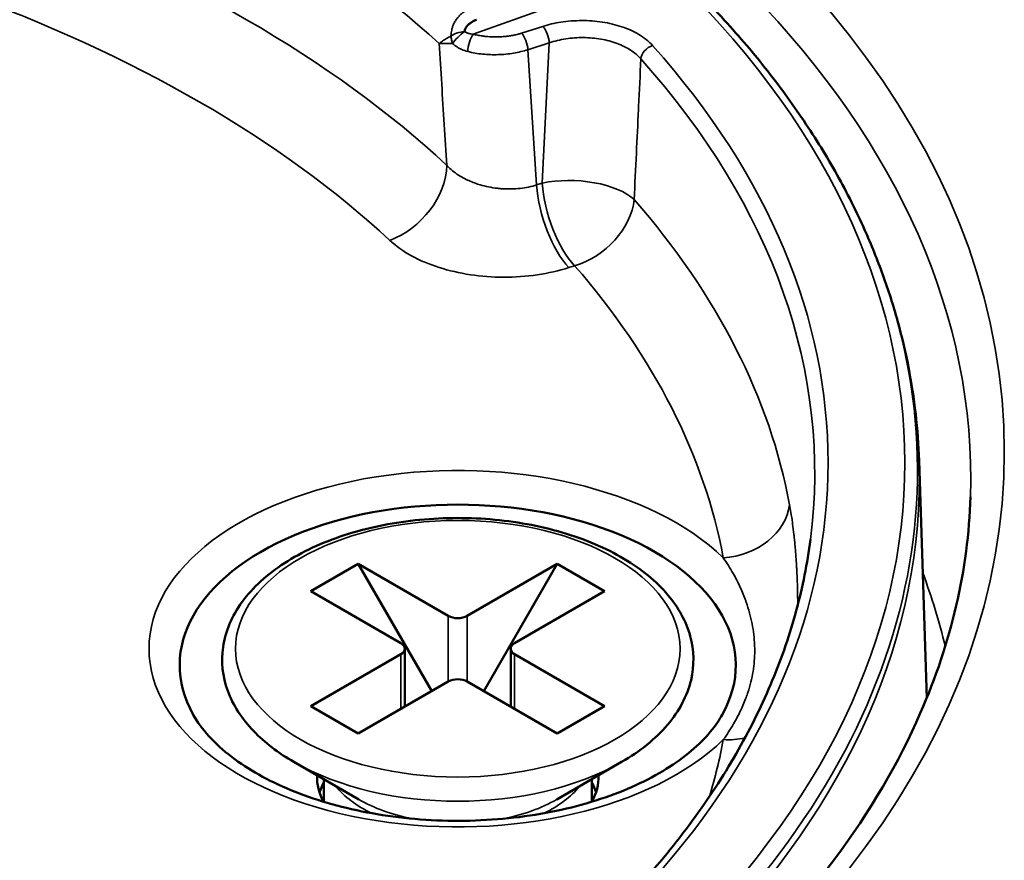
# Model space of a CAD drawing. Header units: millimetres. Extents: x 50 to 3176, y 50 to 2109.
# Tile 363 of 656: x 413 to 428, y 1800 to 1812. Entities that reach past the tile are written whole.
import ezdxf

# ---------------------------------------------------------------- set-up
doc = ezdxf.new("R2010")
doc.units = ezdxf.units.MM
doc.header["$LTSCALE"] = 10
doc.layers.add('Visible (ISO)', color=7, linetype='Continuous', lineweight=50)
doc.layers.add('Visible Narrow (ISO)', color=7, linetype='Continuous', lineweight=35)

msp = doc.modelspace()

# ---------------------------------------------------------------- linework, layer by layer
at = {"layer": 'Visible (ISO)'}
for p, q in [((426.7048, 1805.9139), (426.8186, 1802.3675)), ((418.3345, 1804.3716), (417.6274, 1803.9633)), ((418.3345, 1804.3716), (419.678, 1803.5959)), ((419.4305, 1802.4732), (418.3345, 1804.3716)), ((419.9608, 1803.5959), (421.3043, 1804.3716)), ((421.3043, 1804.3716), (420.2083, 1802.4732)), ((421.3043, 1804.3716), (422.0115, 1803.9633)), ((417.6274, 1803.9633), (418.9709, 1803.1877)), ((420.668, 1803.1877), (422.0115, 1803.9633)), ((417.6274, 1802.2487), (418.9709, 1803.0244)), ((419.0295, 1803.106), (419.0295, 1802.2417)), ((420.6094, 1803.106), (420.6094, 1802.2417)), ((420.668, 1803.0244), (422.0115, 1802.2487)), ((418.3345, 1801.8404), (419.678, 1802.6161)), ((419.9608, 1802.6161), (421.3043, 1801.8404)), ((417.6274, 1802.2487), (418.3345, 1801.8404)), ((422.0115, 1802.2487), (421.3043, 1801.8404)), ((418.3431, 1800.8557), (417.3738, 1801.4153)), ((421.2958, 1800.8557), (422.265, 1801.4153)), ((417.8194, 1800.8215), (417.8194, 1801.158)), ((421.8194, 1800.8215), (421.8194, 1801.158))]:
    msp.add_line(p, q, dxfattribs=at)
for centre, major_axis, start_param, end_param in [((419.8194, 1802.8611), (4.15, 0), 5.9694574, 9.7385058), ((419.8194, 1803.6776), (-0.2, 0), 0.7853982, 2.3561945), ((418.8295, 1803.106), (0.2, 0), 5.4977871, 7.0685835), ((420.8094, 1803.106), (-0.2, 0), 5.4977871, 7.0685835), ((419.8194, 1802.5345), (0.2, 0), 0.7853982, 2.3561945), ((419.8194, 1801.1872), (-2.1, 0), 6.2599343, 6.5889415), ((419.8194, 1800.7382), (-2.1, 0), 5.9733407, 6.0969154), ((419.8194, 1800.7382), (-2.1, 0), 5.9733407, 6.0969154), ((419.8194, 1800.7382), (2.1, 0), 0.1862699, 0.3098446), ((419.8194, 1800.7382), (2.1, 0), 0.1862699, 0.3098446), ((419.8194, 1801.1872), (2.1, 0), 5.9774291, 6.3064363)]:
    msp.add_ellipse(centre, major_axis=major_axis, ratio=0.5773503, start_param=start_param, end_param=end_param, dxfattribs=at)
for points, knots in [([(425.8912, 1809.3616), (425.7676, 1809.6381), (425.6299, 1809.9123), (425.3272, 1810.455), (425.162, 1810.7235), (424.805, 1811.2542), (424.6131, 1811.5162), (424.2031, 1812.033), (423.9851, 1812.2876), (423.5239, 1812.7888), (423.2807, 1813.0353), (423.0252, 1813.2773)], [5.7504674, 5.7504674, 5.7504674, 5.7504674, 5.80940031, 5.80940031, 5.86833322, 5.86833322, 5.92726614, 5.92726614, 5.98619905, 5.98619905, 6.04513196, 6.04513196, 6.04513196, 6.04513196]), ([(420.1009, 1812.4962), (420.0896, 1812.4915), (420.0789, 1812.4868), (420.0688, 1812.482), (420.0569, 1812.4764), (420.0458, 1812.4708), (420.0357, 1812.465), (420.0313, 1812.4625), (420.027, 1812.4599), (420.0229, 1812.4574), (420.0157, 1812.4529), (420.0092, 1812.4484), (420.0031, 1812.4438), (419.9968, 1812.439), (419.9909, 1812.4342), (419.9854, 1812.4294), (419.9824, 1812.4267), (419.9795, 1812.424), (419.9767, 1812.4214), (419.9751, 1812.4198), (419.9735, 1812.4183), (419.972, 1812.4168), (419.9673, 1812.4122), (419.9629, 1812.4075), (419.9587, 1812.4028), (419.9574, 1812.4013), (419.9561, 1812.3998), (419.9549, 1812.3983), (419.9511, 1812.3937), (419.9475, 1812.3891), (419.9442, 1812.3842), (419.9423, 1812.3813), (419.9404, 1812.3783), (419.9387, 1812.3753), (419.9383, 1812.3745), (419.9379, 1812.3738), (419.9374, 1812.373), (419.9341, 1812.3668), (419.9311, 1812.3602), (419.9287, 1812.3534), (419.9264, 1812.347), (419.9246, 1812.3404), (419.9232, 1812.3336), (419.9222, 1812.3289), (419.9214, 1812.3242), (419.9208, 1812.3194)], [0, 0, 0, 0, 0.0927133, 0.0927133, 0.0927133, 0.2017772, 0.2017772, 0.2017772, 0.25, 0.25, 0.25, 0.3344202, 0.3344202, 0.3344202, 0.4231254, 0.4231254, 0.4231254, 0.4720128, 0.4720128, 0.4720128, 0.5, 0.5, 0.5, 0.5841643, 0.5841643, 0.5841643, 0.6107092, 0.6107092, 0.6107092, 0.6905825, 0.6905825, 0.6905825, 0.7380606, 0.7380606, 0.7380606, 0.75, 0.75, 0.75, 0.8459174, 0.8459174, 0.8459174, 0.9367969, 0.9367969, 0.9367969, 1, 1, 1, 1]), ([(426.7048, 1805.9139), (426.6974, 1806.1472), (426.6804, 1806.3804), (426.6277, 1806.8457), (426.5919, 1807.0779), (426.5016, 1807.5407), (426.4471, 1807.7713), (426.3196, 1808.2302), (426.2466, 1808.4585), (426.0825, 1808.9123), (425.9913, 1809.1378), (425.8912, 1809.3616)], [5.51630444, 5.51630444, 5.51630444, 5.51630444, 5.56313704, 5.56313704, 5.60996963, 5.60996963, 5.65680222, 5.65680222, 5.70363481, 5.70363481, 5.7504674, 5.7504674, 5.7504674, 5.7504674]), ([(376.1664, 1805.3736), (376.2171, 1803.7933), (376.7258, 1802.2131), (378.6111, 1799.2456), (379.9602, 1797.8571), (383.3524, 1795.4037), (385.3824, 1794.3351), (389.9331, 1792.613), (392.453, 1791.9598), (397.7306, 1791.1386), (400.4878, 1790.9715), (405.956, 1791.1429), (408.6659, 1791.4815), (413.7583, 1792.6281), (416.1401, 1793.4355), (420.3315, 1795.4292), (422.1409, 1796.6147), (425.016, 1799.2338), (426.0783, 1800.6663), (427.1876, 1803.204), (427.4377, 1804.2884), (427.4725, 1805.3736)], [0.8039155, 0.8039155, 0.8039155, 0.8039155, 1.136966, 1.136966, 1.4591097, 1.4591097, 1.7760174, 1.7760174, 2.0929416, 2.0929416, 2.4104107, 2.4104107, 2.7280363, 2.7280363, 3.0453488, 3.0453488, 3.3620954, 3.3620954, 3.6797647, 3.6797647, 3.9084735, 3.9084735, 3.9084735, 3.9084735]), ([(422.265, 1801.4153), (422.5392, 1801.5736), (422.7722, 1801.7604), (423.1234, 1802.174), (423.2445, 1802.4003), (423.3521, 1802.8545), (423.3478, 1803.0797), (423.2289, 1803.5127), (423.1148, 1803.7196), (422.7852, 1804.1118), (422.5618, 1804.2943), (422.0286, 1804.6108), (421.716, 1804.7431), (421.0388, 1804.9415), (420.6744, 1805.0077), (419.9305, 1805.0686), (419.5513, 1805.0636), (418.814, 1804.9833), (418.456, 1804.908), (417.7953, 1804.6926), (417.4928, 1804.5523), (416.9748, 1804.2167), (416.7592, 1804.0212), (416.4486, 1803.5954), (416.3496, 1803.3659), (416.2844, 1802.9121), (416.3088, 1802.6901), (416.4643, 1802.2634), (416.5975, 1802.0595), (416.9387, 1801.704), (417.1415, 1801.5494), (417.3738, 1801.4153)], [0, 0, 0, 0, 0.329597, 0.329597, 0.649587, 0.649587, 0.9426678, 0.9426678, 1.2372717, 1.2372717, 1.5570047, 1.5570047, 1.8865374, 1.8865374, 2.2152628, 2.2152628, 2.5427006, 2.5427006, 2.8702425, 2.8702425, 3.1992011, 3.1992011, 3.5284079, 3.5284079, 3.8442796, 3.8442796, 4.1343872, 4.1343872, 4.4330871, 4.4330871, 4.712389, 4.712389, 4.712389, 4.712389]), ([(422.5786, 1799.6243), (422.8633, 1799.9428), (423.1255, 1800.2677), (423.6033, 1800.9277), (423.819, 1801.2628), (424.2025, 1801.9412), (424.3705, 1802.2845), (424.6578, 1802.9769), (424.7772, 1803.326), (424.9669, 1804.0281), (425.0373, 1804.3811), (425.0829, 1804.7349)], [5.02149038, 5.02149038, 5.02149038, 5.02149038, 5.10187111, 5.10187111, 5.18225299, 5.18225299, 5.26263487, 5.26263487, 5.34301676, 5.34301676, 5.42339864, 5.42339864, 5.42339864, 5.42339864]), ([(415.872, 1802.1216), (415.9911, 1801.9096), (416.1843, 1801.6905), (416.6901, 1801.3056), (416.987, 1801.1375), (417.669, 1800.8555), (418.054, 1800.7418), (418.8761, 1800.5844), (419.3136, 1800.5414), (420.1932, 1800.5335), (420.6351, 1800.569), (421.4733, 1800.7137), (421.8695, 1800.8228), (422.572, 1801.0977), (422.8788, 1801.2629), (423.376, 1801.6225), (423.5662, 1801.8163), (423.7219, 1802.0456), (423.7455, 1802.0837), (423.7669, 1802.1216)], [2.6699224, 2.6699224, 2.6699224, 2.6699224, 3.0053035, 3.0053035, 3.3055254, 3.3055254, 3.6067136, 3.6067136, 3.9114599, 3.9114599, 4.2176683, 4.2176683, 4.5226697, 4.5226697, 4.824191, 4.824191, 5.1240455, 5.1240455, 5.1840593, 5.1840593, 5.1840593, 5.1840593])]:
    msp.add_open_spline(points, degree=3, knots=knots, dxfattribs=at)
at = {"layer": 'Visible Narrow (ISO)'}
for p, q in [((420.0515, 1812.2791), (422.8877, 1813.2954)), ((421.0886, 1812.3967), (420.7708, 1812.2949)), ((421.185, 1812.15), (420.8673, 1812.0483)), ((421.185, 1812.15), (421.0816, 1810.0568)), ((420.997, 1810.0297), (420.8673, 1812.0483)), ((420.997, 1810.0297), (421.0816, 1810.0568)), ((421.4792, 1808.7964), (421.5639, 1808.8235)), ((419.678, 1802.6161), (419.678, 1803.5959)), ((419.9608, 1803.5959), (419.9608, 1802.6161)), ((418.9709, 1802.2079), (418.9709, 1803.0244)), ((420.668, 1803.0244), (420.668, 1802.2079))]:
    msp.add_line(p, q, dxfattribs=at)
for centre, major_axis in [((401.8194, 1806.0454), (26.1573, 0)), ((419.8194, 1803.106), (-3.3172, 0))]:
    msp.add_ellipse(centre, major_axis=major_axis, ratio=0.5773503, dxfattribs=at)
for centre, major_axis, ratio, start_param, end_param in [((401.8194, 1805.6478), (25.6575, 0), 0.5773503, 6.264668, 9.4432953), ((401.8194, 1805.6372), (-21, 0), 0.5773503, 3.7078122, 4.1461701), ((401.8194, 1803.9225), (21, 0), 0.5773503, 0.556246, 1.0146236), ((401.8194, 1805.8821), (24.6727, 0), 0.5773503, 5.7358405, 6.8305301), ((401.8194, 1803.106), (20, 0), 0.5773503, 0.5561748, 1.0146237), ((419.8694, 1812.2248), (0.1945, 0.0466), 0.4291224, 1.2019417, 2.3184081), ((419.8694, 1812.2248), (0.146, 0.1367), 0.1971754, 1.0340278, 2.4200322), ((420.0515, 1812.1158), (0.0509, 0.1934), 0.3389142, 0.6606201, 2.1741794), ((420.7708, 1812.1317), (0.061, -0.1905), 0.3958454, 0.9956249, 2.4616784), ((421.0886, 1812.2334), (-0.061, 0.1905), 0.3958454, 4.1372197, 5.6032839), ((422.7278, 1811.9466), (-0.1491, -0.1333), 0.7256192, 4.1371351, 5.6032118), ((401.8194, 1805.8821), (23.5269, 0), 0.5773503, 5.8068874, 6.7594832), ((401.8194, 1805.7359), (23.328, 0), 0.5773503, 6.2087968, 6.7594832), ((401.8235, 1801.1378), (25.5074, 0), 0.5773503, 0.7130258, 0.713028), ((418.8051, 1810.0186), (0.6805, 0.7327), 0.6934358, 4.0710274, 5.6405297), ((421.5637, 1809.64), (0.9988, -0.0494), 0.4539142, 0.4961968, 2.0968281), ((421.4791, 1809.6129), (-0.3048, 0.9524), 0.3958454, 0.9957776, 2.4617577), ((421.5637, 1809.64), (-0.3047, 0.9525), 0.3958616, 0.995681, 2.4617771), ((401.8194, 1801.1357), (25.5128, 0), 0.5773503, 0.6384495, 0.6386209), ((421.5642, 1809.6401), (-0.7549, -0.6558), 0.7298406, 1.00543, 2.4720604), ((401.8194, 1801.1357), (25.5127, 0), 0.5773503, 0.6288507, 0.6288767), ((401.8194, 1803.8372), (23.0836, 0), 0.5773503, 0.1066178, 0.464896), ((401.8194, 1805.7732), (24.8613, 0), 0.5773503, 5.7358405, 6.5358656), ((401.8194, 1800.7382), (25.0129, 0), 0.5773503, 0.6234086, 0.6234225), ((401.8194, 1803.106), (22.0891, 0), 0.5773503, 0.1066178, 0.4648945), ((419.8194, 1803.106), (-4.6083, 0), 0.5773503, 3.6768829, 8.8894875), ((401.8194, 1805.6478), (24.8897, 0), 0.5773503, 3.1230754, 6.3017026), ((423.7831, 1805.2796), (0.9832, 0.1823), 0.8118603, 4.5630152, 6.0290917), ((401.8194, 1801.1357), (25.5128, 0), 0.5773503, 0.1365092, 0.2124707), ((401.8194, 1803.106), (22.0891, 0), 0.5773503, 6.1092732, 6.1765675), ((423.7831, 1802.5654), (-0.9832, 0.1823), 0.8118603, 1.7201703, 2.0501021), ((419.8194, 1802.8272), (-3.4586, 0), 0.5773503, 0.7853982, 2.3561945), ((419.8194, 1801.5349), (-2, 0), 0.5773503, 0.4310359, 0.872636), ((419.8194, 1801.5349), (-2, 0), 0.5773503, 2.2689567, 2.7105568), ((419.8194, 1801.7081), (2.0879, 0), 0.5773503, 3.9269908, 4.3809596), ((419.8194, 1801.7081), (2.0879, 0), 0.5773503, 5.0438184, 5.4977871)]:
    msp.add_ellipse(centre, major_axis=major_axis, ratio=ratio, start_param=start_param, end_param=end_param, dxfattribs=at)
for points, knots in [([(420.0095, 1812.6628), (419.9901, 1812.6558), (419.9708, 1812.6472), (419.9351, 1812.6279), (419.9186, 1812.6176), (419.9007, 1812.6047), (419.8985, 1812.6031), (419.8964, 1812.6015), (419.8825, 1812.591), (419.8693, 1812.5799), (419.8532, 1812.5648), (419.8499, 1812.5615), (419.8349, 1812.5465), (419.8238, 1812.534), (419.8097, 1812.5164), (419.8061, 1812.5117), (419.8014, 1812.5052), (419.8001, 1812.5035), (419.7885, 1812.4872), (419.7791, 1812.472), (419.7697, 1812.4547), (419.7687, 1812.4528), (419.7597, 1812.4356), (419.7527, 1812.42), (419.7455, 1812.4008), (419.7443, 1812.3972), (419.7414, 1812.3889), (419.7399, 1812.3841), (419.7344, 1812.3658), (419.7311, 1812.3524), (419.7261, 1812.326), (419.7244, 1812.313), (419.723, 1812.2966), (419.7228, 1812.293), (419.722, 1812.2777), (419.722, 1812.2659), (419.7225, 1812.2543)], [0, 0, 0, 0, 0.12412288, 0.12412288, 0.23515945, 0.23515945, 0.24716127, 0.25, 0.25, 0.34359951, 0.34359951, 0.36860869, 0.36860869, 0.45724398, 0.45724398, 0.48869471, 0.48869471, 0.5, 0.5, 0.59542071, 0.59542071, 0.60693958, 0.60693958, 0.70049525, 0.70049525, 0.72130791, 0.72130791, 0.75, 0.75, 0.82956973, 0.82956973, 0.90733438, 0.90733438, 0.92871334, 0.92871334, 0.99999998, 0.99999998, 0.99999998, 0.99999998]), ([(419.9208, 1812.3194), (419.9295, 1812.3133), (419.939, 1812.3078), (419.9501, 1812.3025), (419.9512, 1812.302), (419.9541, 1812.3007), (419.956, 1812.2998), (419.966, 1812.2956), (419.9745, 1812.2927), (419.9893, 1812.2883), (419.9955, 1812.2868), (420.0063, 1812.2845), (420.0108, 1812.2837), (420.027, 1812.281), (420.039, 1812.2798), (420.0515, 1812.2791)], [0.00000038, 0.00000038, 0.00000038, 0.00000038, 0.25953077, 0.25953077, 0.28562268, 0.28562268, 0.33333333, 0.33333333, 0.53144911, 0.53144911, 0.66666667, 0.66666667, 0.76134447, 0.76134447, 1, 1, 1, 1]), ([(420.0515, 1812.2791), (420.0731, 1812.2737), (420.0949, 1812.2688), (420.1167, 1812.2644), (420.139, 1812.2599), (420.1613, 1812.256), (420.1839, 1812.2527), (420.2027, 1812.2499), (420.2216, 1812.2475), (420.2407, 1812.2455), (420.2575, 1812.2438), (420.2743, 1812.2424), (420.2913, 1812.2412), (420.3189, 1812.2394), (420.3467, 1812.2384), (420.3746, 1812.2383), (420.3885, 1812.2382), (420.4024, 1812.2383), (420.4163, 1812.2386), (420.4442, 1812.2393), (420.472, 1812.2407), (420.4995, 1812.243), (420.5126, 1812.2441), (420.5257, 1812.2453), (420.5387, 1812.2468), (420.556, 1812.2487), (420.573, 1812.251), (420.5899, 1812.2535), (420.6122, 1812.2569), (420.6342, 1812.2609), (420.6559, 1812.2654), (420.6774, 1812.2698), (420.6986, 1812.2748), (420.7196, 1812.2803), (420.7368, 1812.2848), (420.7538, 1812.2897), (420.7708, 1812.2949)], [0, 0, 0, 0, 0.0918282, 0.0918282, 0.0918282, 0.1857274, 0.1857274, 0.1857274, 0.264303, 0.264303, 0.264303, 0.3333333, 0.3333333, 0.3333333, 0.4453578, 0.4453578, 0.4453578, 0.5010803, 0.5010803, 0.5010803, 0.612977, 0.612977, 0.612977, 0.6666667, 0.6666667, 0.6666667, 0.7378267, 0.7378267, 0.7378267, 0.8318644, 0.8318644, 0.8318644, 0.92436, 0.92436, 0.92436, 1, 1, 1, 1]), ([(419.7225, 1812.2543), (419.7066, 1812.2461), (419.6915, 1812.2379), (419.6772, 1812.2299), (419.668, 1812.2247), (419.6592, 1812.2196), (419.6507, 1812.2146), (419.6407, 1812.2087), (419.6312, 1812.2028), (419.622, 1812.1971), (419.6129, 1812.1913), (419.6042, 1812.1857), (419.5957, 1812.18), (419.5943, 1812.1791), (419.5929, 1812.1781), (419.5915, 1812.1772), (419.5807, 1812.1698), (419.5703, 1812.1625), (419.5605, 1812.1553), (419.5541, 1812.1505), (419.5479, 1812.1458), (419.5421, 1812.1412)], [0, 0, 0, 0, 0.2027368, 0.2027368, 0.2027368, 0.33333333, 0.33333333, 0.33333333, 0.48728896, 0.48728896, 0.48728896, 0.64107569, 0.64107569, 0.64107569, 0.66666667, 0.66666667, 0.66666667, 0.86696899, 0.86696899, 0.86696899, 0.99999941, 0.99999941, 0.99999941, 0.99999941]), ([(419.742, 1812.1411), (419.7385, 1812.1498), (419.7353, 1812.1588), (419.7326, 1812.1682), (419.73, 1812.1775), (419.7278, 1812.1871), (419.7261, 1812.1968), (419.7244, 1812.2067), (419.7233, 1812.2167), (419.7227, 1812.2266), (419.7221, 1812.2359), (419.7221, 1812.2452), (419.7225, 1812.2543)], [0.00000033, 0.00000033, 0.00000033, 0.00000033, 0.25050052, 0.25050052, 0.25050052, 0.5022626, 0.5022626, 0.5022626, 0.75862464, 0.75862464, 0.75862464, 1, 1, 1, 1]), ([(419.9686, 1812.0203), (419.9365, 1812.0285), (419.8774, 1812.0489), (419.8088, 1812.0863), (419.7634, 1812.1215), (419.742, 1812.1411)], [0, 0, 0, 0, 0.33333333, 0.66666667, 0.99999964, 0.99999964, 0.99999964, 0.99999964]), ([(420.8673, 1812.0483), (420.7994, 1812.0265), (420.655, 1811.9916), (420.4224, 1811.969), (420.1889, 1811.9772), (420.0395, 1812.0027), (419.9686, 1812.0203)], [0.00003143, 0.00003143, 0.00003143, 0.00003143, 0.25, 0.5, 0.75, 1, 1, 1, 1]), ([(422.4527, 1809.8124), (422.4632, 1810.0413), (422.4736, 1810.2716), (422.4951, 1810.7192), (422.5063, 1810.9364), (422.5176, 1811.1706), (422.5183, 1811.1857), (422.5303, 1811.4353), (422.5408, 1811.6723), (422.551, 1811.911)], [0.00007352, 0.00007352, 0.00007352, 0.00007352, 0.33333333, 0.33333333, 0.64520995, 0.64520995, 0.66666667, 0.66666667, 1, 1, 1, 1]), ([(420.997, 1810.0297), (420.9585, 1810.0175), (420.9186, 1810.0071), (420.8365, 1809.99), (420.7943, 1809.9833), (420.739, 1809.9771), (420.7266, 1809.9759), (420.674, 1809.9713), (420.6333, 1809.9695), (420.5515, 1809.9691), (420.5103, 1809.9706), (420.4497, 1809.9752), (420.4302, 1809.9771), (420.3667, 1809.9843), (420.3229, 1809.9913), (420.2366, 1810.0088), (420.1941, 1810.0194), (420.1403, 1810.0354), (420.1281, 1810.0392), (420.0558, 1810.0628), (419.9981, 1810.0862), (419.9135, 1810.1277), (419.8843, 1810.1437), (419.8232, 1810.1805), (419.7918, 1810.2018), (419.7331, 1810.2468), (419.7058, 1810.2704), (419.6714, 1810.3043), (419.6623, 1810.3137), (419.6543, 1810.3234)], [0, 0, 0, 0, 0.08753012, 0.08753012, 0.17485121, 0.17485121, 0.2, 0.2, 0.28081301, 0.28081301, 0.36159948, 0.36159948, 0.4, 0.4, 0.48702228, 0.48702228, 0.57410842, 0.57410842, 0.6, 0.6, 0.72840567, 0.72840567, 0.8, 0.8, 0.88455036, 0.88455036, 0.96856183, 0.96856183, 0.99999807, 0.99999807, 0.99999807, 0.99999807]), ([(418.805, 1809.2021), (418.8997, 1809.1154), (419.1156, 1808.9616), (419.5298, 1808.7868), (420.0036, 1808.6778), (420.5016, 1808.6397), (421.0135, 1808.6759), (421.3265, 1808.7481), (421.4791, 1808.7964)], [0, 0, 0, 0, 0.16666667, 0.33333333, 0.5, 0.66666667, 0.83333333, 0.99999803, 0.99999803, 0.99999803, 0.99999803]), ([(424.772, 1805.2554), (424.779, 1805.2175), (424.7856, 1805.1793), (424.7999, 1805.0915), (424.8073, 1805.0417), (424.8153, 1804.9837), (424.8164, 1804.9754), (424.8243, 1804.9163), (424.8304, 1804.8657), (424.8367, 1804.8098), (424.8373, 1804.8042), (424.839, 1804.7888), (424.8401, 1804.779), (424.8461, 1804.7222), (424.8506, 1804.6756), (424.8572, 1804.6018), (424.8595, 1804.5743), (424.8654, 1804.5), (424.8687, 1804.4534), (424.8727, 1804.3915), (424.8737, 1804.3755), (424.8758, 1804.3405), (424.8769, 1804.3215), (424.8806, 1804.2546), (424.8828, 1804.2072), (424.8862, 1804.1229), (424.8875, 1804.0857), (424.8895, 1804.016), (424.8903, 1803.9835), (424.892, 1803.9006), (424.8926, 1803.8507), (424.8929, 1803.7861), (424.8929, 1803.7709), (424.8929, 1803.7557)], [0.00000002, 0.00000002, 0.00000002, 0.00000002, 0.03585786, 0.03585786, 0.08224246, 0.08224246, 0.09005825, 0.09005825, 0.13750983, 0.13750983, 0.14285714, 0.14285714, 0.15213362, 0.15213362, 0.19682633, 0.19682633, 0.22357595, 0.22357595, 0.26968366, 0.26968366, 0.28571429, 0.28571429, 0.30502767, 0.30502767, 0.35401039, 0.35401039, 0.39340387, 0.39340387, 0.42857143, 0.42857143, 0.48391504, 0.48391504, 0.50110286, 0.50110286, 0.50110286, 0.50110286]), ([(423.7831, 1804.4632), (423.835, 1804.389), (423.8841, 1804.3114), (423.9678, 1804.1631), (424.0036, 1804.0932), (424.0659, 1803.9564), (424.093, 1803.8899), (424.1195, 1803.816), (424.1217, 1803.8096), (424.1428, 1803.749), (424.1598, 1803.6943), (424.1892, 1803.5857), (424.2018, 1803.5318), (424.2226, 1803.4243), (424.231, 1803.3707), (424.2434, 1803.2641), (424.2476, 1803.2112), (424.2507, 1803.1322), (424.2512, 1803.1059), (424.2512, 1803.0273), (424.2491, 1802.975), (424.2408, 1802.8705), (424.2345, 1802.8182), (424.2177, 1802.7139), (424.2071, 1802.6619), (424.1817, 1802.5579), (424.1667, 1802.5058), (424.1416, 1802.4296), (424.133, 1802.405), (424.0998, 1802.315), (424.0725, 1802.2506), (424.0099, 1802.1192), (423.9743, 1802.0523), (423.8888, 1801.9057), (423.8375, 1801.8266), (423.7831, 1801.7489)], [0, 0, 0, 0, 0.092752, 0.092752, 0.171376, 0.171376, 0.2431789, 0.2431789, 0.25, 0.25, 0.3073892, 0.3073892, 0.363209, 0.363209, 0.4183754, 0.4183754, 0.4728702, 0.4728702, 0.5, 0.5, 0.5543904, 0.5543904, 0.6095659, 0.6095659, 0.6653578, 0.6653578, 0.7224589, 0.7224589, 0.75, 0.75, 0.8236264, 0.8236264, 0.9028231, 0.9028231, 1, 1, 1, 1])]:
    msp.add_open_spline(points, degree=3, knots=knots, dxfattribs=at)
for points in [[(422.7278, 1812.1099), (422.6656, 1812.1744), (422.5266, 1812.2863), (422.2794, 1812.3949), (421.9763, 1812.4692), (421.6727, 1812.4911), (421.3475, 1812.466), (421.1712, 1812.4243), (421.0886, 1812.3967)], [(419.5421, 1812.1412), (419.5954, 1812.1371), (419.6625, 1812.138), (419.742, 1812.1411)], [(419.5421, 1812.1412), (419.5546, 1811.9394), (419.5797, 1811.5357), (419.6173, 1810.9299), (419.6416, 1810.5255), (419.6543, 1810.3234)], [(421.185, 1812.15), (421.2632, 1812.1768), (421.4305, 1812.217), (421.6943, 1812.2362), (421.96, 1812.213), (422.2037, 1812.1472), (422.4078, 1812.0459), (422.5103, 1811.9585), (422.551, 1811.911)]]:
    msp.add_open_spline(points, degree=3, dxfattribs=at)

doc.saveas('drawing.dxf')
